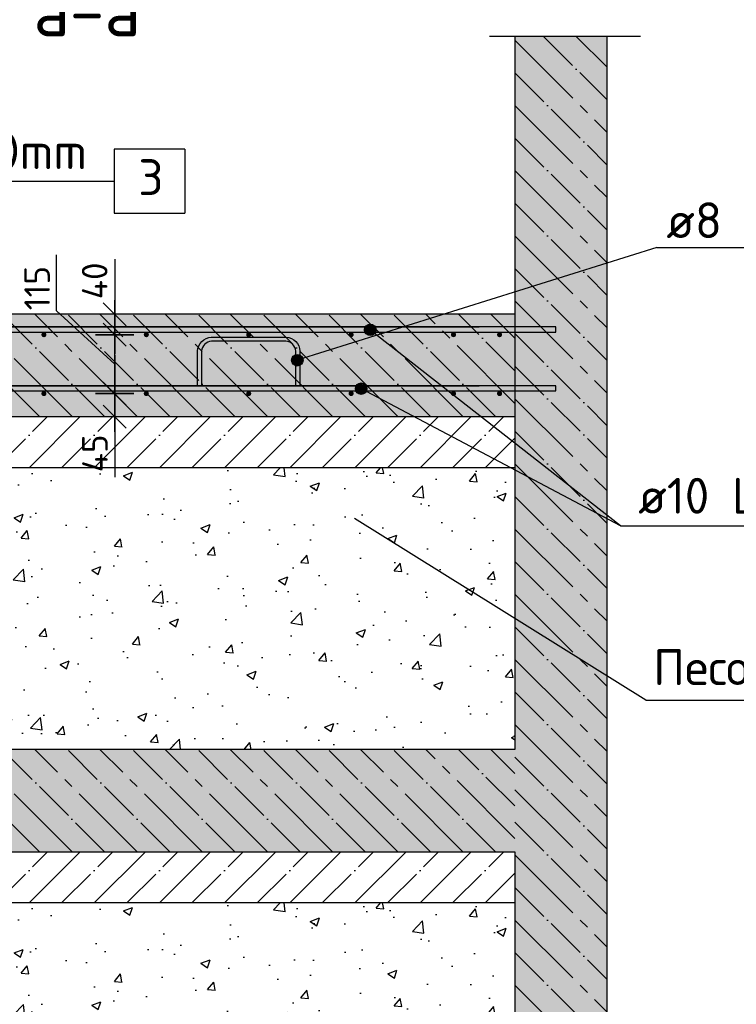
# Model space of a CAD drawing. Header units: millimetres. Extents: x 40580 to 559114, y -343730 to 81020.
# Tile 261 of 656: x 319749 to 326748, y -69239 to -59623. Entities that reach past the tile are written whole.
import ezdxf

# ---------------------------------------------------------------- set-up
doc = ezdxf.new("R2010")
doc.units = ezdxf.units.MM
doc.linetypes.add('______11', pattern=[500, 400, -50, 0, -50])
doc.linetypes.add('______5', pattern=[1100, 800, -100, 100, -100])
for name, color, linetype in [('_____________________', 96, 'Continuous'), ('______________________', 7, 'Continuous'), ('_________________________0', 7, 'Continuous'), ('Тонкие', 7, 'Continuous'), ('ФВ-2', 7, 'Continuous')]:
    doc.layers.add(name, color=color, linetype=linetype)
doc.layers.add('Standard', color=7, linetype='Continuous', lineweight=25)
doc.styles.add('ISOCPEUR', font='isocpeur.ttf')
doc.linetypes.add('ГОСТ 2.303 8', pattern='A,40,[2,GOST 2.303-68.shx,S=1,R=0,X=0,Y=0],-8', length=48)

# ---------------------------------------------------------------- blocks, each defined once
blk = doc.blocks.new('ALL_ML_STRICH')
at = {"color": 0, "linetype": 'ByBlock', "lineweight": -2}
for p, q in [((-0.3, -0.3), (0.3, 0.3)), ((0, -0.5), (0, 0.5)), ((-1, 0), (0.5, 0))]:
    blk.add_line(p, q, dxfattribs=at)

msp = doc.modelspace()

# ---------------------------------------------------------------- hatches: boundary and pattern name
at = {"layer": 'Standard', "linetype": 'Continuous'}
for points in [[(324585.7, -75999.4), (325485.7, -75999.4), (325485.7, -59786.8), (324585.7, -59786.8)], [(315835.7, -62499.4), (315835.7, -63499.4), (324585.7, -63499.4), (324585.7, -62499.4)], [(315835.7, -66749.7), (315835.7, -67749.7), (324585.7, -67749.7), (324585.7, -66749.7)]]:
    msp.add_hatch(color=9, dxfattribs=at).paths.add_polyline_path(points)
at = {"layer": 'ФВ-2', "ltscale": 10}
h = msp.add_hatch(dxfattribs=at)
h.set_pattern_fill('AR-CONC', color=256, scale=5)
h.set_pattern_definition([(50, (-7326.7, 182919.1), (910.9233, -79.6954), [95.25, -1047.75]), (355, (-7326.7, 182919.1), (-176.2171, 955.2842), [76.2, -838.203]), (100.45144, (-7250.8, 182912.5), (734.7062, 875.5888), [80.95, -890.4512]), (46.1842, (-7326.7, 183173.1), (1355.3952, -210.2116), [142.875, -1571.625]), (96.63556, (-7213.7, 183155.6), (1187.0207, 1237.1306), [121.425, -1335.678]), (351.18415, (-7326.7, 183173.1), (1187.0207, 1237.1306), [114.3, -1257.2987]), (21, (-7199.7, 183109.6), (758.072, -511.326), [95.25, -1047.75]), (326, (-7199.7, 183109.6), (309.0101, 920.9398), [76.2, -838.2]), (71.45144, (-7136.5, 183067), (1067.0821, 409.6138), [80.95, -890.4497]), (37.5, (-7326.7, 182919.1), (15.44302, 422.7752), [0, -828.04, 0, -850.9, 0, -841.375]), (7.5, (-7326.7, 182919.1), (334.0983, 500.90287), [0, -485.14, 0, -808.99, 0, -320.675]), (327.5, (-7609.9, 182919.1), (677.95298, -28.64372), [0, -317.5, 0, -990.6, 0, -1314.45]), (317.5, (-7736.9, 182919.1), (740.6459, 127.13246), [0, -412.75, 0, -657.86, 0, -933.45])])
h.paths.add_polyline_path([(315835.7, -63999.4), (315835.7, -66749.7), (324585.7, -66749.7), (324585.7, -63999.4)])
h = msp.add_hatch(dxfattribs=at)
h.set_pattern_fill('AR-CONC', color=256, scale=5)
h.set_pattern_definition([(50, (-7326.7, 178668.9), (910.9233, -79.6954), [95.25, -1047.75]), (355, (-7326.7, 178668.9), (-176.2171, 955.2842), [76.2, -838.203]), (100.45144, (-7250.8, 178662.2), (734.7062, 875.5888), [80.95, -890.4512]), (46.1842, (-7326.7, 178922.9), (1355.3952, -210.2116), [142.875, -1571.625]), (96.63556, (-7213.7, 178905.4), (1187.0207, 1237.1306), [121.425, -1335.678]), (351.18415, (-7326.7, 178922.9), (1187.0207, 1237.1306), [114.3, -1257.2987]), (21, (-7199.7, 178859.4), (758.072, -511.326), [95.25, -1047.75]), (326, (-7199.7, 178859.4), (309.0101, 920.9398), [76.2, -838.2]), (71.45144, (-7136.5, 178816.8), (1067.0821, 409.6138), [80.95, -890.4497]), (37.5, (-7326.7, 178668.88), (15.44302, 422.7752), [0, -828.04, 0, -850.9, 0, -841.375]), (7.5, (-7326.7, 178668.9), (334.0983, 500.90287), [0, -485.14, 0, -808.99, 0, -320.675]), (327.5, (-7609.9, 178668.88), (677.95298, -28.64372), [0, -317.5, 0, -990.6, 0, -1314.45]), (317.5, (-7736.9, 178668.9), (740.6459, 127.13246), [0, -412.75, 0, -657.86, 0, -933.45])])
h.paths.add_polyline_path([(315835.7, -68249.7), (315835.7, -75999.4), (324585.7, -75999.4), (324585.7, -68249.7)])

# ---------------------------------------------------------------- linework, layer by layer
at = {"color": 0, "linetype": 'ByBlock', "lineweight": -2}
for p, q in [((320677.9, -61962.4), (320677.9, -62886.9)), ((320790.4, -62611.9), (320565.4, -62386.9)), ((320677.9, -62924.4), (320677.9, -62361.9)), ((320565.4, -62586.9), (320790.4, -62811.9)), ((320490.4, -62699.4), (320865.4, -62699.4)), ((320677.9, -63174.4), (320677.9, -64089.9)), ((320565.4, -63386.9), (320790.4, -63611.9))]:
    msp.add_line(p, q, dxfattribs=at)
at = {"layer": '_____________________', "color": 7, "linetype": 'Continuous'}
for p, q in [((321360.7, -60886.9), (320673.2, -60886.9)), ((320673.2, -60886.9), (320673.2, -61511.9)), ((321360.7, -60886.9), (321360.7, -61511.9)), ((316985.7, -61199.4), (320673.2, -61199.4)), ((320673.2, -61511.9), (321360.7, -61511.9)), ((323173, -62595.5), (323173, -62595.5)), ((323116.7, -62651.7), (323116.7, -62651.7)), ((325618, -64564.8), (323169, -62651.7)), ((323229.2, -62651.7), (323229.2, -62651.7)), ((323173, -62708), (323173, -62708)), ((323083.5, -63170.5), (323083.5, -63170.5)), ((323027.3, -63226.7), (323027.3, -63226.7)), ((325618, -64564.8), (323079.6, -63226.7)), ((323139.8, -63226.7), (323139.8, -63226.7)), ((323083.5, -63283), (323083.5, -63283)), ((325618, -64564.8), (329305.5, -64564.8))]:
    msp.add_line(p, q, dxfattribs=at)
at = {"layer": '_____________________', "color": 4, "linetype": 'Continuous', "extrusion": (0, 0, -1)}
for points in [[(-315435.7, -62624.4), (-315435.7, -62674.4), (-324985.7, -62674.4), (-324985.7, -62624.4), (-315435.7, -62624.4), (-324235.7, -62624.4), (-315435.7, -62624.4), (-324235.7, -62624.4)], [(-315435.7, -63199.4), (-315435.7, -63249.4), (-324985.7, -63249.4), (-324985.7, -63199.4), (-315435.7, -63199.4), (-324235.7, -63199.4), (-315435.7, -63199.4), (-324235.7, -63199.4)]]:
    msp.add_lwpolyline(points, dxfattribs=at)
at = {"layer": '_____________________', "color": 7, "linetype": 'Continuous'}
for centre in [(323173, -62651.7), (323083.5, -63226.7)]:
    msp.add_circle(centre, 56.3, dxfattribs=at)
for points in [[(323173, -62603.3), (323173, -62595.5), (323144.8, -62603.3)], [(323173, -62603.3), (323201.1, -62603.3), (323173, -62595.5)], [(323124.6, -62651.7), (323124.6, -62623.6), (323116.7, -62651.7)], [(323221.3, -62679.8), (323221.3, -62651.7), (323116.7, -62651.7)], [(323124.6, -62679.8), (323124.6, -62653.8), (323116.7, -62651.7)], [(323144.8, -62623.6), (323144.8, -62603.3), (323124.6, -62623.6)], [(323221.3, -62649.6), (323221.3, -62623.6), (323124.6, -62623.6)], [(323124.6, -62651.7), (323229.2, -62651.7), (323124.6, -62623.6)], [(323124.6, -62679.8), (323221.3, -62679.8), (323124.6, -62653.8)], [(323201.1, -62700.1), (323201.1, -62679.8), (323124.6, -62679.8)], [(323144.8, -62700.1), (323144.8, -62685.2), (323124.6, -62679.8)], [(323201.1, -62618.2), (323201.1, -62603.3), (323144.8, -62603.3)], [(323144.8, -62623.6), (323221.3, -62623.6), (323144.8, -62603.3)], [(323144.8, -62700.1), (323201.1, -62700.1), (323144.8, -62685.2)], [(323201.1, -62618.2), (323221.3, -62623.6), (323201.1, -62603.3)], [(323201.1, -62700.1), (323221.3, -62679.8), (323201.1, -62679.8)], [(323221.3, -62649.6), (323229.2, -62651.7), (323221.3, -62623.6)], [(323221.3, -62679.8), (323229.2, -62651.7), (323221.3, -62651.7)], [(323173, -62708), (323173, -62700.1), (323144.8, -62700.1)], [(323173, -62708), (323201.1, -62700.1), (323173, -62700.1)], [(323083.5, -63178.3), (323083.5, -63170.5), (323055.4, -63178.3)], [(323083.5, -63178.3), (323111.6, -63178.3), (323083.5, -63170.5)], [(323035.1, -63226.7), (323035.1, -63198.6), (323027.3, -63226.7)], [(323131.9, -63254.8), (323131.9, -63226.7), (323027.3, -63226.7)], [(323035.1, -63254.8), (323035.1, -63228.8), (323027.3, -63226.7)], [(323055.4, -63198.6), (323055.4, -63178.3), (323035.1, -63198.6)], [(323131.9, -63224.6), (323131.9, -63198.6), (323035.1, -63198.6)], [(323035.1, -63226.7), (323139.8, -63226.7), (323035.1, -63198.6)], [(323035.1, -63254.8), (323131.9, -63254.8), (323035.1, -63228.8)], [(323111.6, -63275.1), (323111.6, -63254.8), (323035.1, -63254.8)], [(323055.4, -63275.1), (323055.4, -63260.2), (323035.1, -63254.8)], [(323111.6, -63193.2), (323111.6, -63178.3), (323055.4, -63178.3)], [(323055.4, -63198.6), (323131.9, -63198.6), (323055.4, -63178.3)], [(323055.4, -63275.1), (323111.6, -63275.1), (323055.4, -63260.2)], [(323111.6, -63193.2), (323131.9, -63198.6), (323111.6, -63178.3)], [(323111.6, -63275.1), (323131.9, -63254.8), (323111.6, -63254.8)], [(323131.9, -63224.6), (323139.8, -63226.7), (323131.9, -63198.6)], [(323131.9, -63254.8), (323139.8, -63226.7), (323131.9, -63226.7)], [(323083.5, -63283), (323083.5, -63275.1), (323055.4, -63275.1)], [(323083.5, -63283), (323111.6, -63275.1), (323083.5, -63275.1)]]:
    msp.add_solid(points, dxfattribs=at)
at = {"layer": '_____________________', "color": 4, "linetype": 'Continuous'}
for points in [[(319962.6, -62689.9), (319960.7, -62699.4), (319962.6, -62709)], [(319962.6, -62689.9), (319962.6, -62709), (319968.1, -62681.8)], [(319968.1, -62681.8), (319962.6, -62709), (319968.1, -62717.1)], [(319968.1, -62681.8), (319968.1, -62717.1), (319976.2, -62676.3)], [(319976.2, -62676.3), (319968.1, -62717.1), (319976.2, -62722.5)], [(319976.2, -62676.3), (319976.2, -62722.5), (319985.7, -62674.4)], [(319985.7, -62674.4), (319976.2, -62722.5), (319985.7, -62724.4)], [(319985.7, -62674.4), (319985.7, -62724.4), (319995.3, -62676.3)], [(319995.3, -62676.3), (319985.7, -62724.4), (319995.3, -62722.5)], [(319995.3, -62676.3), (319995.3, -62722.5), (320003.4, -62681.8)], [(320003.4, -62681.8), (319995.3, -62722.5), (320003.4, -62717.1)], [(320003.4, -62681.8), (320003.4, -62717.1), (320008.8, -62689.9)], [(320008.8, -62689.9), (320003.4, -62717.1), (320008.8, -62709)], [(320008.8, -62689.9), (320008.8, -62709), (320010.7, -62699.4)], [(320962.6, -62689.9), (320960.7, -62699.4), (320962.6, -62709)], [(320962.6, -62689.9), (320962.6, -62709), (320968.1, -62681.8)], [(320968.1, -62681.8), (320962.6, -62709), (320968.1, -62717.1)], [(320968.1, -62681.8), (320968.1, -62717.1), (320976.2, -62676.3)], [(320976.2, -62676.3), (320968.1, -62717.1), (320976.2, -62722.5)], [(320976.2, -62676.3), (320976.2, -62722.5), (320985.7, -62674.4)], [(320985.7, -62674.4), (320976.2, -62722.5), (320985.7, -62724.4)], [(320985.7, -62674.4), (320985.7, -62724.4), (320995.3, -62676.3)], [(320995.3, -62676.3), (320985.7, -62724.4), (320995.3, -62722.5)], [(320995.3, -62676.3), (320995.3, -62722.5), (321003.4, -62681.8)], [(321003.4, -62681.8), (320995.3, -62722.5), (321003.4, -62717.1)], [(321003.4, -62681.8), (321003.4, -62717.1), (321008.8, -62689.9)], [(321008.8, -62689.9), (321003.4, -62717.1), (321008.8, -62709)], [(321008.8, -62689.9), (321008.8, -62709), (321010.7, -62699.4)], [(321962.6, -62689.9), (321960.7, -62699.4), (321962.6, -62709)], [(321962.6, -62689.9), (321962.6, -62709), (321968.1, -62681.8)], [(321968.1, -62681.8), (321962.6, -62709), (321968.1, -62717.1)], [(321968.1, -62681.8), (321968.1, -62717.1), (321976.2, -62676.3)], [(321976.2, -62676.3), (321968.1, -62717.1), (321976.2, -62722.5)], [(321976.2, -62676.3), (321976.2, -62722.5), (321985.7, -62674.4)], [(321985.7, -62674.4), (321976.2, -62722.5), (321985.7, -62724.4)], [(321985.7, -62674.4), (321985.7, -62724.4), (321995.3, -62676.3)], [(321995.3, -62676.3), (321985.7, -62724.4), (321995.3, -62722.5)], [(321995.3, -62676.3), (321995.3, -62722.5), (322003.4, -62681.8)], [(322003.4, -62681.8), (321995.3, -62722.5), (322003.4, -62717.1)], [(322003.4, -62681.8), (322003.4, -62717.1), (322008.8, -62689.9)], [(322008.8, -62689.9), (322003.4, -62717.1), (322008.8, -62709)], [(322008.8, -62689.9), (322008.8, -62709), (322010.7, -62699.4)], [(322962.6, -62689.9), (322960.7, -62699.4), (322962.6, -62709)], [(322962.6, -62689.9), (322962.6, -62709), (322968.1, -62681.8)], [(322968.1, -62681.8), (322962.6, -62709), (322968.1, -62717.1)], [(322968.1, -62681.8), (322968.1, -62717.1), (322976.2, -62676.3)], [(322976.2, -62676.3), (322968.1, -62717.1), (322976.2, -62722.5)], [(322976.2, -62676.3), (322976.2, -62722.5), (322985.7, -62674.4)], [(322985.7, -62674.4), (322976.2, -62722.5), (322985.7, -62724.4)], [(322985.7, -62674.4), (322985.7, -62724.4), (322995.3, -62676.3)], [(322995.3, -62676.3), (322985.7, -62724.4), (322995.3, -62722.5)], [(322995.3, -62676.3), (322995.3, -62722.5), (323003.4, -62681.8)], [(323003.4, -62681.8), (322995.3, -62722.5), (323003.4, -62717.1)], [(323003.4, -62681.8), (323003.4, -62717.1), (323008.8, -62689.9)], [(323008.8, -62689.9), (323003.4, -62717.1), (323008.8, -62709)], [(323008.8, -62689.9), (323008.8, -62709), (323010.7, -62699.4)], [(323962.6, -62689.9), (323960.7, -62699.4), (323962.6, -62709)], [(323962.6, -62689.9), (323962.6, -62709), (323968.1, -62681.8)], [(323968.1, -62681.8), (323962.6, -62709), (323968.1, -62717.1)], [(323968.1, -62681.8), (323968.1, -62717.1), (323976.2, -62676.3)], [(323976.2, -62676.3), (323968.1, -62717.1), (323976.2, -62722.5)], [(323976.2, -62676.3), (323976.2, -62722.5), (323985.7, -62674.4)], [(323985.7, -62674.4), (323976.2, -62722.5), (323985.7, -62724.4)], [(323985.7, -62674.4), (323985.7, -62724.4), (323995.3, -62676.3)], [(323995.3, -62676.3), (323985.7, -62724.4), (323995.3, -62722.5)], [(323995.3, -62676.3), (323995.3, -62722.5), (324003.4, -62681.8)], [(324003.4, -62681.8), (323995.3, -62722.5), (324003.4, -62717.1)], [(324003.4, -62681.8), (324003.4, -62717.1), (324008.8, -62689.9)], [(324008.8, -62689.9), (324003.4, -62717.1), (324008.8, -62709)], [(324008.8, -62689.9), (324008.8, -62709), (324010.7, -62699.4)], [(324412.6, -62689.9), (324410.7, -62699.4), (324412.6, -62709)], [(324412.6, -62689.9), (324412.6, -62709), (324418.1, -62681.8)], [(324418.1, -62681.8), (324412.6, -62709), (324418.1, -62717.1)], [(324418.1, -62681.8), (324418.1, -62717.1), (324426.2, -62676.3)], [(324426.2, -62676.3), (324418.1, -62717.1), (324426.2, -62722.5)], [(324426.2, -62676.3), (324426.2, -62722.5), (324435.7, -62674.4)], [(324435.7, -62674.4), (324426.2, -62722.5), (324435.7, -62724.4)], [(324435.7, -62674.4), (324435.7, -62724.4), (324445.3, -62676.3)], [(324445.3, -62676.3), (324435.7, -62724.4), (324445.3, -62722.5)], [(324445.3, -62676.3), (324445.3, -62722.5), (324453.4, -62681.8)], [(324453.4, -62681.8), (324445.3, -62722.5), (324453.4, -62717.1)], [(324453.4, -62681.8), (324453.4, -62717.1), (324458.8, -62689.9)], [(324458.8, -62689.9), (324453.4, -62717.1), (324458.8, -62709)], [(324458.8, -62689.9), (324458.8, -62709), (324460.7, -62699.4)], [(319962.6, -63264.9), (319960.7, -63274.4), (319962.6, -63284)], [(319962.6, -63264.9), (319962.6, -63284), (319968.1, -63256.8)], [(319968.1, -63256.8), (319962.6, -63284), (319968.1, -63292.1)], [(319968.1, -63256.8), (319968.1, -63292.1), (319976.2, -63251.3)], [(319976.2, -63251.3), (319968.1, -63292.1), (319976.2, -63297.5)], [(319976.2, -63251.3), (319976.2, -63297.5), (319985.7, -63249.4)], [(319985.7, -63249.4), (319976.2, -63297.5), (319985.7, -63299.4)], [(319985.7, -63249.4), (319985.7, -63299.4), (319995.3, -63251.3)], [(319995.3, -63251.3), (319985.7, -63299.4), (319995.3, -63297.5)], [(319995.3, -63251.3), (319995.3, -63297.5), (320003.4, -63256.8)], [(320003.4, -63256.8), (319995.3, -63297.5), (320003.4, -63292.1)], [(320003.4, -63256.8), (320003.4, -63292.1), (320008.8, -63264.9)], [(320008.8, -63264.9), (320003.4, -63292.1), (320008.8, -63284)], [(320008.8, -63264.9), (320008.8, -63284), (320010.7, -63274.4)], [(320962.6, -63264.9), (320960.7, -63274.4), (320962.6, -63284)], [(320962.6, -63264.9), (320962.6, -63284), (320968.1, -63256.8)], [(320968.1, -63256.8), (320962.6, -63284), (320968.1, -63292.1)], [(320968.1, -63256.8), (320968.1, -63292.1), (320976.2, -63251.3)], [(320976.2, -63251.3), (320968.1, -63292.1), (320976.2, -63297.5)], [(320976.2, -63251.3), (320976.2, -63297.5), (320985.7, -63249.4)], [(320985.7, -63249.4), (320976.2, -63297.5), (320985.7, -63299.4)], [(320985.7, -63249.4), (320985.7, -63299.4), (320995.3, -63251.3)], [(320995.3, -63251.3), (320985.7, -63299.4), (320995.3, -63297.5)], [(320995.3, -63251.3), (320995.3, -63297.5), (321003.4, -63256.8)], [(321003.4, -63256.8), (320995.3, -63297.5), (321003.4, -63292.1)], [(321003.4, -63256.8), (321003.4, -63292.1), (321008.8, -63264.9)], [(321008.8, -63264.9), (321003.4, -63292.1), (321008.8, -63284)], [(321008.8, -63264.9), (321008.8, -63284), (321010.7, -63274.4)], [(321962.6, -63264.9), (321960.7, -63274.4), (321962.6, -63284)], [(321962.6, -63264.9), (321962.6, -63284), (321968.1, -63256.8)], [(321968.1, -63256.8), (321962.6, -63284), (321968.1, -63292.1)], [(321968.1, -63256.8), (321968.1, -63292.1), (321976.2, -63251.3)], [(321976.2, -63251.3), (321968.1, -63292.1), (321976.2, -63297.5)], [(321976.2, -63251.3), (321976.2, -63297.5), (321985.7, -63249.4)], [(321985.7, -63249.4), (321976.2, -63297.5), (321985.7, -63299.4)], [(321985.7, -63249.4), (321985.7, -63299.4), (321995.3, -63251.3)], [(321995.3, -63251.3), (321985.7, -63299.4), (321995.3, -63297.5)], [(321995.3, -63251.3), (321995.3, -63297.5), (322003.4, -63256.8)], [(322003.4, -63256.8), (321995.3, -63297.5), (322003.4, -63292.1)], [(322003.4, -63256.8), (322003.4, -63292.1), (322008.8, -63264.9)], [(322008.8, -63264.9), (322003.4, -63292.1), (322008.8, -63284)], [(322008.8, -63264.9), (322008.8, -63284), (322010.7, -63274.4)], [(322962.6, -63264.9), (322960.7, -63274.4), (322962.6, -63284)], [(322962.6, -63264.9), (322962.6, -63284), (322968.1, -63256.8)], [(322968.1, -63256.8), (322962.6, -63284), (322968.1, -63292.1)], [(322968.1, -63256.8), (322968.1, -63292.1), (322976.2, -63251.3)], [(322976.2, -63251.3), (322968.1, -63292.1), (322976.2, -63297.5)], [(322976.2, -63251.3), (322976.2, -63297.5), (322985.7, -63249.4)], [(322985.7, -63249.4), (322976.2, -63297.5), (322985.7, -63299.4)], [(322985.7, -63249.4), (322985.7, -63299.4), (322995.3, -63251.3)], [(322995.3, -63251.3), (322985.7, -63299.4), (322995.3, -63297.5)], [(322995.3, -63251.3), (322995.3, -63297.5), (323003.4, -63256.8)], [(323003.4, -63256.8), (322995.3, -63297.5), (323003.4, -63292.1)], [(323003.4, -63256.8), (323003.4, -63292.1), (323008.8, -63264.9)], [(323008.8, -63264.9), (323003.4, -63292.1), (323008.8, -63284)], [(323008.8, -63264.9), (323008.8, -63284), (323010.7, -63274.4)], [(323962.6, -63264.9), (323960.7, -63274.4), (323962.6, -63284)], [(323962.6, -63264.9), (323962.6, -63284), (323968.1, -63256.8)], [(323968.1, -63256.8), (323962.6, -63284), (323968.1, -63292.1)], [(323968.1, -63256.8), (323968.1, -63292.1), (323976.2, -63251.3)], [(323976.2, -63251.3), (323968.1, -63292.1), (323976.2, -63297.5)], [(323976.2, -63251.3), (323976.2, -63297.5), (323985.7, -63249.4)], [(323985.7, -63249.4), (323976.2, -63297.5), (323985.7, -63299.4)], [(323985.7, -63249.4), (323985.7, -63299.4), (323995.3, -63251.3)], [(323995.3, -63251.3), (323985.7, -63299.4), (323995.3, -63297.5)], [(323995.3, -63251.3), (323995.3, -63297.5), (324003.4, -63256.8)], [(324003.4, -63256.8), (323995.3, -63297.5), (324003.4, -63292.1)], [(324003.4, -63256.8), (324003.4, -63292.1), (324008.8, -63264.9)], [(324008.8, -63264.9), (324003.4, -63292.1), (324008.8, -63284)], [(324008.8, -63264.9), (324008.8, -63284), (324010.7, -63274.4)], [(324412.6, -63264.9), (324410.7, -63274.4), (324412.6, -63284)], [(324412.6, -63264.9), (324412.6, -63284), (324418.1, -63256.8)], [(324418.1, -63256.8), (324412.6, -63284), (324418.1, -63292.1)], [(324418.1, -63256.8), (324418.1, -63292.1), (324426.2, -63251.3)], [(324426.2, -63251.3), (324418.1, -63292.1), (324426.2, -63297.5)], [(324426.2, -63251.3), (324426.2, -63297.5), (324435.7, -63249.4)], [(324435.7, -63249.4), (324426.2, -63297.5), (324435.7, -63299.4)], [(324435.7, -63249.4), (324435.7, -63299.4), (324445.3, -63251.3)], [(324445.3, -63251.3), (324435.7, -63299.4), (324445.3, -63297.5)], [(324445.3, -63251.3), (324445.3, -63297.5), (324453.4, -63256.8)], [(324453.4, -63256.8), (324445.3, -63297.5), (324453.4, -63292.1)], [(324453.4, -63256.8), (324453.4, -63292.1), (324458.8, -63264.9)], [(324458.8, -63264.9), (324453.4, -63292.1), (324458.8, -63284)], [(324458.8, -63264.9), (324458.8, -63284), (324460.7, -63274.4)]]:
    msp.add_solid(points, dxfattribs=at)
at = {"layer": '______________________', "color": 7, "linetype": 'Continuous'}
for p, q in [((320677.9, -63274.4), (320677.9, -62699.4)), ((320677.9, -63549.4), (320677.9, -63274.4))]:
    msp.add_line(p, q, dxfattribs=at)
at = {"layer": '_________________________0', "color": 7, "linetype": 'Continuous'}
for p, q in [((325970.7, -61847.7), (322460.5, -62949.1)), ((325970.7, -61847.7), (329208.2, -61847.7)), ((322409.7, -62924.9), (322409.7, -62924.9)), ((322484.7, -62898.3), (322484.7, -62898.3)), ((322511.2, -62973.3), (322511.2, -62973.3)), ((322436.3, -62999.8), (322436.3, -62999.8)), ((325863.9, -66267.6), (323019, -64493.4)), ((325863.9, -66267.6), (330817.9, -66267.6))]:
    msp.add_line(p, q, dxfattribs=at)
at = {"layer": '_________________________0', "color": 40, "linetype": 'Continuous'}
msp.add_lwpolyline([(322445.7, -63199.6), (322445.7, -62860.6), (322443.2, -62842.5), (322437.2, -62824.2), (322427.8, -62807.4), (322416.4, -62793.8), (322402.7, -62782.4), (322386, -62773), (322367.7, -62767), (322349.6, -62764.4), (321621.9, -62764.4), (321603.8, -62767), (321585.5, -62773), (321568.7, -62782.4), (321555.1, -62793.8), (321543.7, -62807.4), (321534.3, -62824.2), (321528.3, -62842.5), (321525.7, -62860.6), (321525.7, -63199.6), (321485.7, -63199.6), (321485.7, -62857.8), (321489.1, -62833.4), (321497.5, -62808), (321510.6, -62784.6), (321526.7, -62765.4), (321545.9, -62749.3), (321569.3, -62736.2), (321594.7, -62727.8), (321619.1, -62724.4), (322352.4, -62724.4), (322376.8, -62727.8), (322402.2, -62736.2), (322425.5, -62749.3), (322444.8, -62765.4), (322460.9, -62784.6), (322474, -62808), (322482.3, -62833.4), (322485.7, -62857.8), (322485.7, -63199.6)], close=True, dxfattribs=at)
at = {"layer": '_________________________0', "color": 7, "linetype": 'Continuous'}
msp.add_circle((322460.5, -62949.1), 56.3, dxfattribs=at)
for points in [[(322409.7, -62954.5), (322404.7, -62953.6), (322409.7, -62924.9)], [(322414.3, -62980.6), (322404.7, -62953.6), (322414.3, -62958.2)], [(322492, -62995.3), (322404.7, -62953.6), (322492, -62969.7)], [(322428.9, -62928.4), (322409.7, -62924.9), (322428.9, -62902.9)], [(322409.7, -62954.5), (322409.7, -62924.9), (322511.2, -62973.3)], [(322511.2, -62973.3), (322409.7, -62924.9), (322511.2, -62943.6)], [(322414.3, -62980.6), (322414.3, -62958.2), (322492, -62995.3)], [(322436.3, -62999.8), (322414.3, -62980.6), (322436.3, -62991.1)], [(322465, -63004.8), (322414.3, -62980.6), (322465, -62990.2)], [(322455.9, -62907.9), (322428.9, -62902.9), (322455.9, -62893.3)], [(322428.9, -62928.4), (322428.9, -62902.9), (322516.2, -62944.5)], [(322506.7, -62939.9), (322428.9, -62902.9), (322506.7, -62917.5)], [(322455.9, -62907.9), (322455.9, -62893.3), (322506.7, -62917.5)], [(322484.7, -62907), (322455.9, -62893.3), (322484.7, -62898.3)], [(322484.7, -62907), (322484.7, -62898.3), (322506.7, -62917.5)], [(322492, -62995.3), (322492, -62969.7), (322511.2, -62973.3)], [(322506.7, -62939.9), (322506.7, -62917.5), (322516.2, -62944.5)], [(322511.2, -62973.3), (322511.2, -62943.6), (322516.2, -62944.5)], [(322436.3, -62999.8), (322436.3, -62991.1), (322465, -63004.8)], [(322465, -63004.8), (322465, -62990.2), (322492, -62995.3)]]:
    msp.add_solid(points, dxfattribs=at)
at = {"layer": 'Standard', "color": 7, "linetype": 'ГОСТ 2.303 8', "ltscale": 30}
msp.add_line((325812.3, -59786.8), (324335.7, -59786.8), dxfattribs=at)
at = {"layer": 'Standard', "color": 7, "linetype": 'Continuous'}
for p, q in [((324585.7, -59786.8), (324585.7, -64999.4)), ((324585.7, -59786.8), (324585.7, -66749.7)), ((325485.7, -75999.4), (325485.7, -59786.8)), ((325485.7, -75999.4), (325485.7, -59786.8)), ((324585.7, -62499.4), (315835.7, -62499.4)), ((324585.7, -62499.4), (315835.7, -62499.4)), ((315835.7, -63499.4), (324585.7, -63499.4)), ((315835.7, -63499.4), (324585.7, -63499.4)), ((315835.7, -63499.4), (324585.7, -63499.4)), ((324585.7, -63999.4), (315835.7, -63999.4)), ((324585.7, -66749.7), (315835.7, -66749.7)), ((324585.7, -66749.7), (315835.7, -66749.7)), ((315835.7, -67749.7), (324585.7, -67749.7)), ((315835.7, -67749.7), (324585.7, -67749.7)), ((315835.7, -67749.7), (324585.7, -67749.7)), ((324585.7, -67749.7), (324585.7, -75999.4)), ((324585.7, -67749.7), (324585.7, -75999.4)), ((324585.7, -67749.7), (324585.7, -68249.7)), ((324585.7, -68249.7), (315835.7, -68249.7))]:
    msp.add_line(p, q, dxfattribs=at)
at = {"layer": 'Standard', "color": 253, "linetype": '______11'}
for p, q in [((324866.1, -59786.8), (325485.7, -60406.5)), ((324585.7, -60142.9), (325485.7, -61042.9)), ((324585.7, -60779.3), (325485.7, -61679.3)), ((324585.7, -61415.7), (325485.7, -62315.7)), ((324585.7, -62052.1), (325485.7, -62952.1)), ((319941.8, -63499.4), (318941.8, -62499.4)), ((320578.1, -63499.4), (319578.1, -62499.4)), ((321214.5, -63499.4), (320214.5, -62499.4)), ((321850.9, -63499.4), (320850.9, -62499.4)), ((322487.3, -63499.4), (321487.3, -62499.4)), ((323123.7, -63499.4), (322123.7, -62499.4)), ((323760.1, -63499.4), (322760.1, -62499.4)), ((324396.5, -63499.4), (323396.5, -62499.4)), ((324585.7, -63052.3), (324032.9, -62499.4)), ((324585.7, -62688.5), (325485.7, -63588.5)), ((324585.7, -63006.7), (325485.7, -63906.7)), ((319522.2, -63999.4), (320022.2, -63499.4)), ((320158.6, -63999.4), (320658.6, -63499.4)), ((320795, -63999.4), (321295, -63499.4)), ((321431.4, -63999.4), (321931.4, -63499.4)), ((322067.8, -63999.4), (322567.8, -63499.4)), ((322704.2, -63999.4), (323204.2, -63499.4)), ((323340.6, -63999.4), (323840.6, -63499.4)), ((323977, -63999.4), (324477, -63499.4)), ((324585.7, -63643.1), (325485.7, -64543.1)), ((324585.7, -64279.5), (325485.7, -65179.5)), ((324585.7, -64915.9), (325485.7, -65815.9)), ((324585.7, -65552.3), (325485.7, -66452.3)), ((324585.7, -66188.7), (325485.7, -67088.7)), ((319941.8, -67749.7), (318941.8, -66749.7)), ((320578.1, -67749.7), (319578.1, -66749.7)), ((321214.5, -67749.7), (320214.5, -66749.7)), ((321850.9, -67749.7), (320850.9, -66749.7)), ((322487.3, -67749.7), (321487.3, -66749.7)), ((323123.7, -67749.7), (322123.7, -66749.7)), ((323760.1, -67749.7), (322760.1, -66749.7)), ((324396.5, -67749.7), (323396.5, -66749.7)), ((324585.7, -67302.5), (324032.9, -66749.7)), ((324585.7, -66825), (325485.7, -67725.1)), ((324585.7, -67461.4), (325485.7, -68361.4)), ((319522.2, -68249.7), (320022.2, -67749.7)), ((320158.6, -68249.7), (320658.6, -67749.7)), ((320795, -68249.7), (321295, -67749.7)), ((321431.4, -68249.7), (321931.4, -67749.7)), ((322067.8, -68249.7), (322567.8, -67749.7)), ((322704.2, -68249.7), (323204.2, -67749.7)), ((323340.6, -68249.7), (323840.6, -67749.7)), ((323977, -68249.7), (324477, -67749.7)), ((324585.7, -68097.8), (325485.7, -68997.8)), ((324585.7, -68734.2), (325485.7, -69634.2))]:
    msp.add_line(p, q, dxfattribs=at)
at = {"layer": 'Standard', "color": 253, "linetype": '______5'}
for p, q in [((325184.3, -59786.8), (325485.7, -60088.3)), ((324585.7, -59824.7), (325485.7, -60724.7)), ((324585.7, -60461.1), (325485.7, -61361.1)), ((324585.7, -61097.5), (325485.7, -61997.5)), ((324585.7, -61733.9), (325485.7, -62633.9)), ((324585.7, -62370.3), (325485.7, -63270.3)), ((320260, -63499.4), (319260, -62499.4)), ((320896.3, -63499.4), (319896.3, -62499.4)), ((321532.7, -63499.4), (320532.7, -62499.4)), ((322169.1, -63499.4), (321169.1, -62499.4)), ((322805.5, -63499.4), (321805.5, -62499.4)), ((323441.9, -63499.4), (322441.9, -62499.4)), ((324078.3, -63499.4), (323078.3, -62499.4)), ((324585.7, -63370.5), (323714.7, -62499.4)), ((324585.7, -62734.1), (324351.1, -62499.4)), ((324585.7, -63324.9), (325485.7, -64224.9)), ((319840.4, -63999.4), (320340.4, -63499.4)), ((320476.8, -63999.4), (320976.8, -63499.4)), ((321113.2, -63999.4), (321613.2, -63499.4)), ((321749.6, -63999.4), (322249.6, -63499.4)), ((322386, -63999.4), (322886, -63499.4)), ((323022.4, -63999.4), (323522.4, -63499.4)), ((323658.8, -63999.4), (324158.8, -63499.4)), ((324295.2, -63999.4), (324585.7, -63708.9)), ((324585.7, -63961.3), (325485.7, -64861.3)), ((324585.7, -64597.7), (325485.7, -65497.7)), ((324585.7, -65234.1), (325485.7, -66134.1)), ((324585.7, -65870.5), (325485.7, -66770.5)), ((324585.7, -66506.9), (325485.7, -67406.9)), ((320260, -67749.7), (319260, -66749.7)), ((320896.3, -67749.7), (319896.3, -66749.7)), ((321532.7, -67749.7), (320532.7, -66749.7)), ((322169.1, -67749.7), (321169.1, -66749.7)), ((322805.5, -67749.7), (321805.5, -66749.7)), ((323441.9, -67749.7), (322441.9, -66749.7)), ((324078.3, -67749.7), (323078.3, -66749.7)), ((324585.7, -67620.7), (323714.7, -66749.7)), ((324585.7, -66984.3), (324351.1, -66749.7)), ((324585.7, -67143.2), (325485.7, -68043.2)), ((319840.4, -68249.7), (320340.4, -67749.7)), ((320476.8, -68249.7), (320976.8, -67749.7)), ((321113.2, -68249.7), (321613.2, -67749.7)), ((321749.6, -68249.7), (322249.6, -67749.7)), ((322386, -68249.7), (322886, -67749.7)), ((323022.4, -68249.7), (323522.4, -67749.7)), ((323658.8, -68249.7), (324158.8, -67749.7)), ((324585.7, -67779.6), (325485.7, -68679.6)), ((324295.2, -68249.7), (324585.7, -67959.1)), ((324585.7, -68416), (325485.7, -69316)), ((324585.7, -69052.4), (325485.7, -69952.4))]:
    msp.add_line(p, q, dxfattribs=at)
at = {"layer": 'Тонкие'}
msp.add_lwpolyline([(320677.9, -62986.9), (320108.3, -62465.6), (320108.3, -61920.7)], dxfattribs=at)

# ---------------------------------------------------------------- block references
at = {"layer": '______________________', "color": 7, "linetype": 'Continuous', "xscale": 375, "yscale": 375, "zscale": 375}
for p, rotation in [((320677.9, -62699.4), 90), ((320677.9, -63274.4), 270), ((320677.9, -63274.4), 90)]:
    msp.add_blockref('ALL_ML_STRICH', p, dxfattribs=dict(at, rotation=rotation))

# ---------------------------------------------------------------- texts
at = {"layer": '______________________', "color": 7, "style": 'ISOCPEUR'}
for s, height, p in [('а-а', 500, (319884.3, -59785.5)), ('ø10 L=2520mm ', 350, (317369.3, -61082.1)), ('3', 350, (320907.2, -61335.9)), ('ø8 L=725mm ', 350, (326064.1, -61756.8)), ('ø10 L=1610mm ', 350, (325789.2, -64447.5)), ('Песок ср. кр. II класса', 350, (325935.4, -66121.9))]:
    msp.add_text(s, height=height, dxfattribs=at).set_placement(p)
for s, p in [('115', (320044.2, -62460.6)), ('40', (320606.5, -62353.4)), ('45', (320608.9, -64043.5))]:
    msp.add_text(s, height=250, rotation=90, dxfattribs=at).set_placement(p)

doc.saveas('drawing.dxf')
